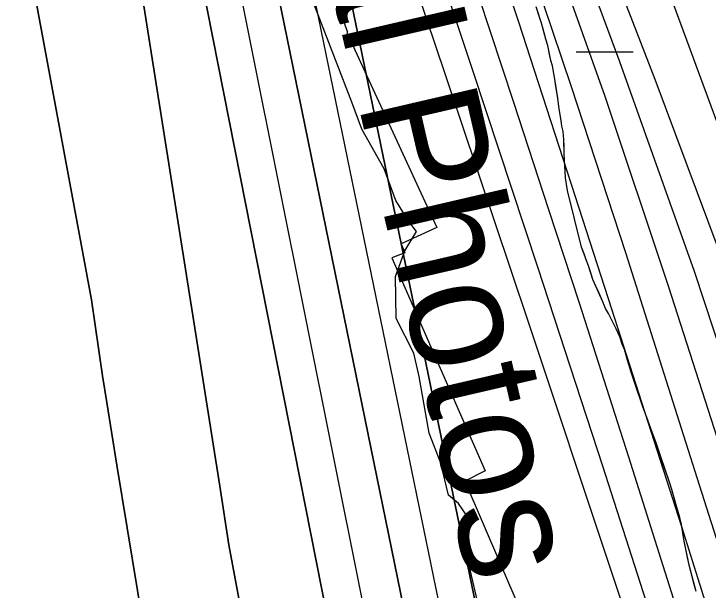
# Model space of a CAD drawing. Extents: x 3172297 to 3210190, y 958463 to 983887.
# Drawn here: x 3201321.7 to 3201711.5, y 980023.1 to 980346.5 of the extents above; entities that cross this region are included whole.
import ezdxf

# ---------------------------------------------------------------- set-up
doc = ezdxf.new("R2010")
doc.units = 0
for name, color, linetype in [('V-RIVR-EDGE', 7, 'Continuous'), ('V-RIVR-IDEN', 7, 'Continuous'), ('V-RRAP-RVMT', 7, 'Continuous'), ('V-SITE-VEGE', 7, 'Continuous'), ('V-TOPO-DPTH', 7, 'Continuous'), ('V-TOPO-MAJR', 7, 'Continuous'), ('V-TOPO-MINR', 7, 'Continuous'), ('V-TOPO-WATR', 7, 'Continuous'), ('V-WETL-SWMP', 7, 'Continuous')]:
    doc.layers.add(name, color=color, linetype=linetype)

msp = doc.modelspace()

# ---------------------------------------------------------------- linework, layer by layer
at = {"layer": 'V-RIVR-EDGE'}
msp.add_lwpolyline([(3201583.31, 980011.19), (3201577.29, 980036.85), (3201576.89, 980050.33), (3201576.92, 980063.37), (3201571.29, 980071.64), (3201565.65, 980076.43), (3201561.35, 980094.27), (3201554.87, 980111.23), (3201549.3, 980142.98), (3201546.29, 980156.03), (3201536.34, 980175.61), (3201535.96, 980199.09), (3201541.21, 980213.42), (3201547.76, 980224.27), (3201543.43, 980229.93), (3201536.07, 980241.68), (3201529.59, 980259.52), (3201517.04, 980281.72), (3201511.43, 980296.95), (3201489.4, 980354.38)], dxfattribs=at)
at = {"layer": 'V-RRAP-RVMT'}
for p, q in [((3201505.3, 980346.51), (3201509, 980336.21)), ((3201509, 980336.21), (3201508.56, 980336.04)), ((3201508.56, 980336.04), (3201559.09, 980226.69)), ((3201559.09, 980226.69), (3201539.18, 980217.37)), ((3201539.18, 980217.37), (3201541.12, 980212.32)), ((3201541.12, 980212.32), (3201533.92, 980209.57)), ((3201533.92, 980209.57), (3201586.33, 980090.02)), ((3201586.33, 980090.02), (3201574.85, 980084.29)), ((3201574.85, 980084.29), (3201628.23, 979960.05))]:
    msp.add_line(p, q, dxfattribs=at)
at = {"layer": 'V-SITE-VEGE'}
for p, q in [((3201617.98, 980341.34), (3201614.99, 980350.44)), ((3201620.31, 980332.25), (3201617.98, 980341.34)), ((3201621.41, 980328.78), (3201620.31, 980332.25)), ((3201623.26, 980320.35), (3201621.41, 980328.78)), ((3201624.03, 980317.38), (3201623.26, 980320.35)), ((3201625.4, 980309.95), (3201624.03, 980317.38)), ((3201627.05, 980299.22), (3201625.4, 980309.95)), ((3201627.63, 980294.44), (3201627.05, 980299.22)), ((3201628.99, 980286.68), (3201627.63, 980294.44)), ((3201629.44, 980283.55), (3201628.99, 980286.68)), ((3201630.05, 980280.41), (3201629.44, 980283.55)), ((3201630.48, 980275.96), (3201630.05, 980280.41)), ((3201630.68, 980267.89), (3201630.48, 980275.96)), ((3201631.46, 980254.54), (3201630.68, 980267.89)), ((3201632.51, 980247.44), (3201631.46, 980254.54)), ((3201640.41, 980215.55), (3201632.51, 980247.44)), ((3201644.37, 980205.11), (3201640.41, 980215.55)), ((3201646.72, 980197.5), (3201644.37, 980205.11)), ((3201652.46, 980184.9), (3201646.72, 980197.5)), ((3201653.88, 980181.1), (3201652.46, 980184.9)), ((3201655.48, 980178.27), (3201653.88, 980181.1)), ((3201659.8, 980169.81), (3201655.48, 980178.27)), ((3201661.87, 980165.17), (3201659.8, 980169.81)), ((3201663.29, 980161.2), (3201661.87, 980165.17)), ((3201664.56, 980158.05), (3201663.29, 980161.2)), ((3201666.28, 980152.09), (3201664.56, 980158.05)), ((3201670.36, 980139.19), (3201666.28, 980152.09)), ((3201674.93, 980125.95), (3201670.36, 980139.19)), ((3201677.14, 980119.99), (3201674.93, 980125.95)), ((3201679.51, 980113.2), (3201677.14, 980119.99)), ((3201682.36, 980105.75), (3201679.51, 980113.2)), ((3201684.87, 980097.81), (3201682.36, 980105.75)), ((3201690.07, 980083.08), (3201684.87, 980097.81)), ((3201691.18, 980079.6), (3201690.07, 980083.08)), ((3201693.66, 980070.18), (3201691.18, 980079.6)), ((3201695.54, 980063.9), (3201693.66, 980070.18)), ((3201696.47, 980059.93), (3201695.54, 980063.9)), ((3201698.14, 980050.52), (3201696.47, 980059.93)), ((3201701.04, 980036.32), (3201698.14, 980050.52)), ((3201704.78, 980022.26), (3201701.04, 980036.32))]:
    msp.add_line(p, q, dxfattribs=at)
at = {"layer": 'V-TOPO-DPTH'}
for points in [[(3201157.79, 981282.2), (3201159.58, 981273.02), (3201166.41, 981241.31), (3201174.15, 981209.81), (3201182.5, 981178.45), (3201191.7, 981147.32), (3201201.44, 981116.38), (3201211.98, 981085.69), (3201223.05, 981055.18), (3201301.5, 980847.38), (3201307.3, 980831.95), (3201313.09, 980816.52), (3201318.85, 980801.08), (3201324.59, 980785.64), (3201366.25, 980673.19), (3201515.95, 979915.4), (3201520.96, 979892.38), (3201610.22, 979532.27), (3201610.24, 979532.2), (3201610.28, 979531.99), (3201610.92, 979528.37), (3201611.28, 979525.72), (3201611.53, 979523.76), (3201668.83, 979062.84)], [(3201370.78, 980830.58), (3201475.4, 980526.55), (3201652.06, 979671.64), (3201652.32, 979666.41), (3201652.91, 979661.21), (3201653.71, 979656.02), (3201662.23, 979610.68), (3201667.3, 979582.81), (3201672.15, 979554.9), (3201676.69, 979526.94), (3201681, 979498.94)], [(3201370.78, 980830.58), (3201475.4, 980526.55), (3201652.06, 979671.64), (3201652.32, 979666.41), (3201652.91, 979661.21), (3201653.71, 979656.02), (3201662.23, 979610.68), (3201667.3, 979582.81), (3201672.15, 979554.9), (3201676.69, 979526.94), (3201681, 979498.94)], [(3201668.83, 979062.84), (3201611.53, 979523.76), (3201611.28, 979525.72), (3201610.92, 979528.37), (3201610.28, 979531.99), (3201610.24, 979532.2), (3201610.22, 979532.27), (3201520.96, 979892.38), (3201515.95, 979915.4), (3201366.25, 980673.19), (3201324.59, 980785.64)], [(3201358.09, 980772.48), (3201421.37, 980595.3), (3201580.84, 979815.97), (3201581.98, 979802.43), (3201583.89, 979788.98), (3201586.31, 979775.58), (3201630, 979567.94), (3201632.71, 979554.66), (3201635.32, 979541.35), (3201637.76, 979528.02), (3201640.09, 979514.66), (3201662.49, 979381.83)], [(3201662.49, 979381.83), (3201640.09, 979514.66), (3201637.76, 979528.02), (3201635.32, 979541.35), (3201632.71, 979554.66), (3201630, 979567.94), (3201586.31, 979775.58), (3201583.89, 979788.98), (3201581.98, 979802.43), (3201580.84, 979815.97), (3201421.37, 980595.3), (3201358.09, 980772.48)], [(3201508.51, 979494.91), (3201507.42, 979501.52), (3201506.26, 979508.13), (3201505.27, 979513.48), (3201504.49, 979517.39), (3201503.65, 979521.29), (3201502.7, 979525.16), (3201501.68, 979529.01), (3201500.64, 979532.86), (3201499.62, 979536.71), (3201498.64, 979540.58), (3201497.69, 979544.45), (3201425, 979847.84), (3201417.06, 979882.61), (3201409.63, 979917.47), (3201402.96, 979952.49), (3201396.79, 979987.6), (3201391.01, 980022.8), (3201385.26, 980058), (3201379.56, 980093.21), (3201373.87, 980128.42), (3201371.49, 980143.26), (3201365.19, 980185.95), (3201264.89, 980725.18)], [(3201264.89, 980725.18), (3201365.19, 980185.95), (3201371.49, 980143.26), (3201373.87, 980128.42), (3201379.56, 980093.21), (3201385.26, 980058), (3201391.01, 980022.8), (3201396.79, 979987.6), (3201402.96, 979952.49), (3201409.63, 979917.47), (3201417.06, 979882.61), (3201425, 979847.84), (3201497.69, 979544.45), (3201498.64, 979540.58), (3201499.62, 979536.71), (3201500.64, 979532.86), (3201501.68, 979529.01), (3201502.7, 979525.16), (3201503.65, 979521.29), (3201504.49, 979517.39), (3201505.27, 979513.48), (3201506.26, 979508.13), (3201507.42, 979501.52), (3201508.51, 979494.91)], [(3201553.69, 979492.11), (3201550.64, 979510.36), (3201547.38, 979528.58), (3201543.97, 979546.78), (3201518.06, 979681.13), (3201513.93, 979702.25), (3201509.74, 979723.35), (3201505.45, 979744.44), (3201501.09, 979765.51), (3201496.68, 979786.57), (3201492.27, 979807.62), (3201487.85, 979828.68), (3201483.43, 979849.74), (3201448.64, 980015.46), (3201442.46, 980048.41), (3201437.24, 980081.49), (3201350.14, 980632.66), (3201346.08, 980648.72), (3201341.78, 980664.71), (3201337.13, 980680.6), (3201332.25, 980696.43)], [(3201332.25, 980696.43), (3201337.13, 980680.6), (3201341.78, 980664.71), (3201346.08, 980648.72), (3201350.14, 980632.66), (3201437.24, 980081.49), (3201442.46, 980048.41), (3201448.64, 980015.46), (3201483.43, 979849.74), (3201487.85, 979828.68), (3201492.27, 979807.62), (3201496.68, 979786.57), (3201501.09, 979765.51), (3201505.45, 979744.44), (3201509.74, 979723.35), (3201513.93, 979702.25), (3201518.06, 979681.13), (3201543.97, 979546.78), (3201547.38, 979528.58), (3201550.64, 979510.36), (3201553.69, 979492.11)], [(3201809.12, 978868.74), (3201808.02, 979599.38), (3201806.9, 979604.17), (3201805.61, 979608.91), (3201804.22, 979613.62), (3201723.46, 979869.94), (3201688.07, 979981.36), (3201652.33, 980092.67), (3201616.06, 980203.8), (3201579.44, 980314.82), (3201531.71, 980458.37), (3201518.66, 980497.52), (3201505.59, 980536.66), (3201492.47, 980575.79), (3201479.31, 980614.91), (3201465.99, 980653.97), (3201452.46, 980692.95)]]:
    msp.add_lwpolyline(points, dxfattribs=at)
at = {"layer": 'V-TOPO-MAJR'}
msp.add_lwpolyline([(3201914.6, 978755.84), (3201850.07, 979570.26), (3201845.95, 979593.65), (3201841.36, 979616.94), (3201836.04, 979640.07), (3201830.24, 979663.1), (3201804.34, 979759.66), (3201792.06, 979804.27), (3201779.38, 979848.78), (3201766.13, 979893.11), (3201752.48, 979937.33), (3201738.53, 979981.46), (3201724.57, 980025.59), (3201710.59, 980069.71), (3201696.59, 980113.82), (3201665.28, 980212.4), (3201634.87, 980305.55), (3201603.46, 980398.35), (3201570.56, 980490.62), (3201536.66, 980582.56), (3201439.4, 980839.94)], dxfattribs=at)
at = {"layer": 'V-TOPO-MINR'}
for points in [[(3201668.83, 979062.84), (3201611.53, 979523.76), (3201611.28, 979525.72), (3201610.92, 979528.37), (3201610.28, 979531.99), (3201610.24, 979532.2), (3201610.22, 979532.27), (3201520.96, 979892.38), (3201515.95, 979915.4), (3201366.25, 980673.19), (3201324.59, 980785.64), (3201318.85, 980801.08), (3201313.09, 980816.52), (3201307.3, 980831.95), (3201301.5, 980847.38), (3201223.05, 981055.18), (3201211.98, 981085.69), (3201201.44, 981116.38), (3201191.7, 981147.32), (3201182.5, 981178.45), (3201174.15, 981209.81), (3201166.41, 981241.31), (3201159.58, 981273.02), (3201157.79, 981282.2)], [(3201972.56, 979390.35), (3201943.18, 979604.34), (3201939.39, 979627.88), (3201934.86, 979651.26), (3201929.23, 979674.41), (3201922.88, 979697.39), (3201896.38, 979785.18), (3201875.52, 979851.7), (3201853.71, 979917.9), (3201830.48, 979983.61), (3201806.3, 980048.99), (3201762.19, 980164.48), (3201715.88, 980287.6), (3201670.43, 980411.02), (3201626.26, 980534.91), (3201582.94, 980659.11), (3201511.36, 980867.81), (3201504.88, 980891.37), (3201500.4, 980915.17), (3201500.25, 980917.55)], [(3201926.54, 979471.18), (3201922.86, 979499.22), (3201919.06, 979527.24), (3201915.06, 979555.24), (3201910.94, 979583.22), (3201904.19, 979627.91), (3201903.23, 979633.5), (3201902.1, 979639.06), (3201900.74, 979644.56), (3201899.22, 979650.02), (3201834.67, 979864.64), (3201799.46, 979976.94), (3201762.54, 980088.65), (3201723.03, 980199.47), (3201681.81, 980309.71), (3201457.63, 980888.58)], [(3201990.64, 978694.82), (3201882.91, 979602), (3201880.72, 979616.22), (3201878.23, 979630.39), (3201875.29, 979644.47), (3201872.06, 979658.5), (3201869.97, 979666.92), (3201867.47, 979676.66), (3201864.87, 979686.39), (3201862.12, 979696.06), (3201859.26, 979705.71), (3201856.33, 979715.34), (3201853.39, 979724.97), (3201850.46, 979734.6), (3201847.53, 979744.23), (3201780.67, 979964.12), (3201743.06, 980083.27), (3201703.78, 980201.84), (3201662.01, 980319.56), (3201618.58, 980436.72), (3201451.7, 980872.67)], [(3201958.76, 978645.84), (3201869.54, 979558.28), (3201864.2, 979590.81), (3201858.18, 979623.19), (3201851.14, 979655.38), (3201843.43, 979687.42), (3201836.36, 979714.88), (3201829.36, 979741.26), (3201822.11, 979767.57), (3201814.47, 979793.76), (3201806.57, 979819.89), (3201798.48, 979845.96), (3201790.38, 979872.03), (3201782.29, 979898.1), (3201774.18, 979924.17), (3201723.67, 980086.63), (3201689.32, 980193.59), (3201653.64, 980300.1), (3201615.99, 980405.91), (3201577.02, 980511.28), (3201445.64, 980856.48)], [(3201864.95, 978891.79), (3201832.72, 979580.75), (3201829.81, 979596.14), (3201826.58, 979611.45), (3201822.9, 979626.66), (3201818.9, 979641.81), (3201774.33, 979800.73), (3201755.79, 979865.43), (3201736.77, 979929.98), (3201717.02, 979994.32), (3201696.79, 980058.51), (3201676.18, 980122.58), (3201655.53, 980186.65), (3201634.83, 980250.69), (3201614.1, 980314.73), (3201605.28, 980341.92), (3201579.6, 980419.36), (3201553.22, 980496.57), (3201525.81, 980573.4), (3201497.7, 980650), (3201432.92, 980822.93)], [(3201690.92, 979308.22), (3201660.27, 979502.58), (3201656.57, 979525.18), (3201652.7, 979547.75), (3201648.56, 979570.27), (3201644.24, 979592.77), (3201619.83, 979716.15), (3201618.3, 979725.27), (3201617.14, 979734.42), (3201616.53, 979743.63), (3201448.53, 980559.7), (3201368.32, 980788.5)], [(3201635.46, 979455.98), (3201622.91, 979524.77), (3201621.84, 979530.38), (3201620.74, 979535.99), (3201619.56, 979541.58), (3201618.33, 979547.16), (3201553.28, 979834.33), (3201549.73, 979852.36), (3201546.85, 979870.48), (3201393.94, 980633.18), (3201340.76, 980779.33)], [(3201662.49, 979381.83), (3201640.09, 979514.66), (3201637.76, 979528.02), (3201635.32, 979541.35), (3201632.71, 979554.66), (3201630, 979567.94), (3201586.31, 979775.58), (3201583.89, 979788.98), (3201581.98, 979802.43), (3201580.84, 979815.97), (3201421.37, 980595.3), (3201358.09, 980772.48)], [(3201508.51, 979494.91), (3201507.42, 979501.52), (3201506.26, 979508.13), (3201505.27, 979513.48), (3201504.49, 979517.39), (3201503.65, 979521.29), (3201502.7, 979525.16), (3201501.68, 979529.01), (3201500.64, 979532.86), (3201499.62, 979536.71), (3201498.64, 979540.58), (3201497.69, 979544.45), (3201425, 979847.84), (3201417.06, 979882.61), (3201409.63, 979917.47), (3201402.96, 979952.49), (3201396.79, 979987.6), (3201391.01, 980022.8), (3201385.26, 980058), (3201379.56, 980093.21), (3201373.87, 980128.42), (3201371.49, 980143.26), (3201365.19, 980185.95), (3201264.89, 980725.18)], [(3201829.48, 978854.16), (3201817.99, 979589.45), (3201816.21, 979598.19), (3201814.25, 979606.88), (3201812.04, 979615.51), (3201809.65, 979624.1), (3201746.8, 979837.64), (3201720.81, 979924.53), (3201694.3, 980011.26), (3201667.02, 980097.75), (3201639.22, 980184.08), (3201621.91, 980237.04), (3201602.35, 980296.76), (3201582.76, 980356.46), (3201563.1, 980416.15), (3201543.41, 980475.82), (3201523.37, 980535.37), (3201502.9, 980594.78), (3201481.81, 980653.96), (3201460.29, 980712.99)], [(3201553.69, 979492.11), (3201550.64, 979510.36), (3201547.38, 979528.58), (3201543.97, 979546.78), (3201518.06, 979681.13), (3201513.93, 979702.25), (3201509.74, 979723.35), (3201505.45, 979744.44), (3201501.09, 979765.51), (3201496.68, 979786.57), (3201492.27, 979807.62), (3201487.85, 979828.68), (3201483.43, 979849.74), (3201448.64, 980015.46), (3201442.46, 980048.41), (3201437.24, 980081.49), (3201350.14, 980632.66), (3201346.08, 980648.72), (3201341.78, 980664.71), (3201337.13, 980680.6), (3201332.25, 980696.43)], [(3201702.93, 979896.22), (3201656.75, 980035.19), (3201610.4, 980174.11), (3201563.79, 980312.94), (3201517.02, 980451.72), (3201433.69, 980698.18)], [(3201809.12, 978868.74), (3201808.02, 979599.38), (3201806.9, 979604.17), (3201805.61, 979608.91), (3201804.22, 979613.62), (3201723.46, 979869.94), (3201688.07, 979981.36), (3201652.33, 980092.67), (3201616.06, 980203.8), (3201579.44, 980314.82), (3201531.71, 980458.37), (3201518.66, 980497.52), (3201505.59, 980536.66), (3201492.47, 980575.79), (3201479.31, 980614.91), (3201465.99, 980653.97), (3201452.46, 980692.95)]]:
    msp.add_lwpolyline(points, dxfattribs=at)
at = {"layer": 'V-TOPO-WATR'}
msp.add_lwpolyline([(3201681, 979498.94), (3201676.69, 979526.94), (3201672.15, 979554.9), (3201667.3, 979582.81), (3201662.23, 979610.68), (3201653.71, 979656.02), (3201652.91, 979661.21), (3201652.32, 979666.41), (3201652.06, 979671.64), (3201475.4, 980526.55), (3201370.78, 980830.58)], dxfattribs=at)
at = {"layer": 'V-WETL-SWMP'}
for p, q in [((3201617.98, 980341.34), (3201616.09, 980346.97)), ((3201619.38, 980335.89), (3201617.98, 980341.34)), ((3201620.31, 980332.25), (3201619.38, 980335.89)), ((3201621.41, 980328.78), (3201620.31, 980332.25)), ((3201622.49, 980323.82), (3201621.41, 980328.78)), ((3201623.26, 980320.35), (3201622.49, 980323.82)), ((3201637.33, 980325.21), (3201669.33, 980325.14)), ((3201624.03, 980317.38), (3201623.26, 980320.35)), ((3201624.79, 980313.09), (3201624.03, 980317.38)), ((3201625.4, 980309.95), (3201624.79, 980313.09)), ((3201626, 980305.82), (3201625.4, 980309.95)), ((3201627.05, 980299.22), (3201626, 980305.82)), ((3201627.63, 980294.44), (3201627.05, 980299.22)), ((3201628.24, 980290.97), (3201627.63, 980294.44)), ((3201628.99, 980286.68), (3201628.24, 980290.97)), ((3201629.44, 980283.54), (3201628.99, 980286.68)), ((3201630.05, 980280.41), (3201629.44, 980283.54)), ((3201630.48, 980275.96), (3201630.05, 980280.41)), ((3201630.58, 980272), (3201630.48, 980275.96)), ((3201630.68, 980267.89), (3201630.58, 980272)), ((3201631.08, 980261.46), (3201630.68, 980267.89)), ((3201631.46, 980254.54), (3201631.08, 980261.46)), ((3201632.51, 980247.44), (3201631.46, 980254.54)), ((3201640.41, 980215.55), (3201632.51, 980247.44)), ((3201641.84, 980211.9), (3201640.41, 980215.55)), ((3201643.1, 980208.43), (3201641.84, 980211.9)), ((3201644.37, 980205.11), (3201643.1, 980208.43)), ((3201645.63, 980201.14), (3201644.37, 980205.11)), ((3201646.72, 980197.5), (3201645.63, 980201.14)), ((3201648.16, 980194.35), (3201646.72, 980197.5)), ((3201650.07, 980190.04), (3201648.16, 980194.35)), ((3201652.46, 980184.9), (3201650.07, 980190.04)), ((3201653.88, 980181.1), (3201652.46, 980184.9)), ((3201655.48, 980178.27), (3201653.88, 980181.1)), ((3201657.56, 980174.29), (3201655.48, 980178.27)), ((3201659.8, 980169.81), (3201657.56, 980174.29)), ((3201661.87, 980165.17), (3201659.8, 980169.81)), ((3201663.29, 980161.2), (3201661.87, 980165.17)), ((3201664.56, 980158.05), (3201663.29, 980161.2)), ((3201666.28, 980152.09), (3201664.56, 980158.05)), ((3201668.31, 980145.48), (3201666.28, 980152.09)), ((3201670.36, 980139.19), (3201668.31, 980145.48)), ((3201672.09, 980134.22), (3201670.36, 980139.19)), ((3201673.35, 980130.58), (3201672.09, 980134.22)), ((3201674.93, 980125.95), (3201673.35, 980130.58)), ((3201677.14, 980119.99), (3201674.93, 980125.95)), ((3201679.51, 980113.2), (3201677.14, 980119.99)), ((3201680.61, 980110.22), (3201679.51, 980113.2)), ((3201682.36, 980105.75), (3201680.61, 980110.22)), ((3201683.46, 980102.44), (3201682.36, 980105.75)), ((3201684.87, 980097.81), (3201683.46, 980102.44)), ((3201685.97, 980094.66), (3201684.87, 980097.81)), ((3201687.08, 980091.52), (3201685.97, 980094.66)), ((3201688.34, 980088.04), (3201687.08, 980091.52)), ((3201690.07, 980083.08), (3201688.34, 980088.04)), ((3201691.17, 980079.6), (3201690.07, 980083.08)), ((3201692.57, 980074.15), (3201691.17, 980079.6)), ((3201693.66, 980070.18), (3201692.57, 980074.15)), ((3201695.54, 980063.89), (3201693.66, 980070.18)), ((3201696.47, 980059.93), (3201695.54, 980063.89)), ((3201697.53, 980054.15), (3201696.47, 980059.93)), ((3201698.14, 980050.52), (3201697.53, 980054.15)), ((3201699.2, 980045.07), (3201698.14, 980050.52)), ((3201699.97, 980041.44), (3201699.2, 980045.07)), ((3201701.05, 980036.32), (3201699.97, 980041.44)), ((3201701.98, 980033.01), (3201701.05, 980036.32)), ((3201702.76, 980029.87), (3201701.98, 980033.01)), ((3201703.53, 980026.73), (3201702.76, 980029.87)), ((3201704.78, 980022.26), (3201703.53, 980026.73))]:
    msp.add_line(p, q, dxfattribs=at)

# ---------------------------------------------------------------- texts
at = {"layer": 'V-RIVR-IDEN'}
msp.add_text('Aerial Photos', height=67, rotation=283.0674, dxfattribs=at).set_placement((3201457.29, 980544.23))

doc.saveas('drawing.dxf')
